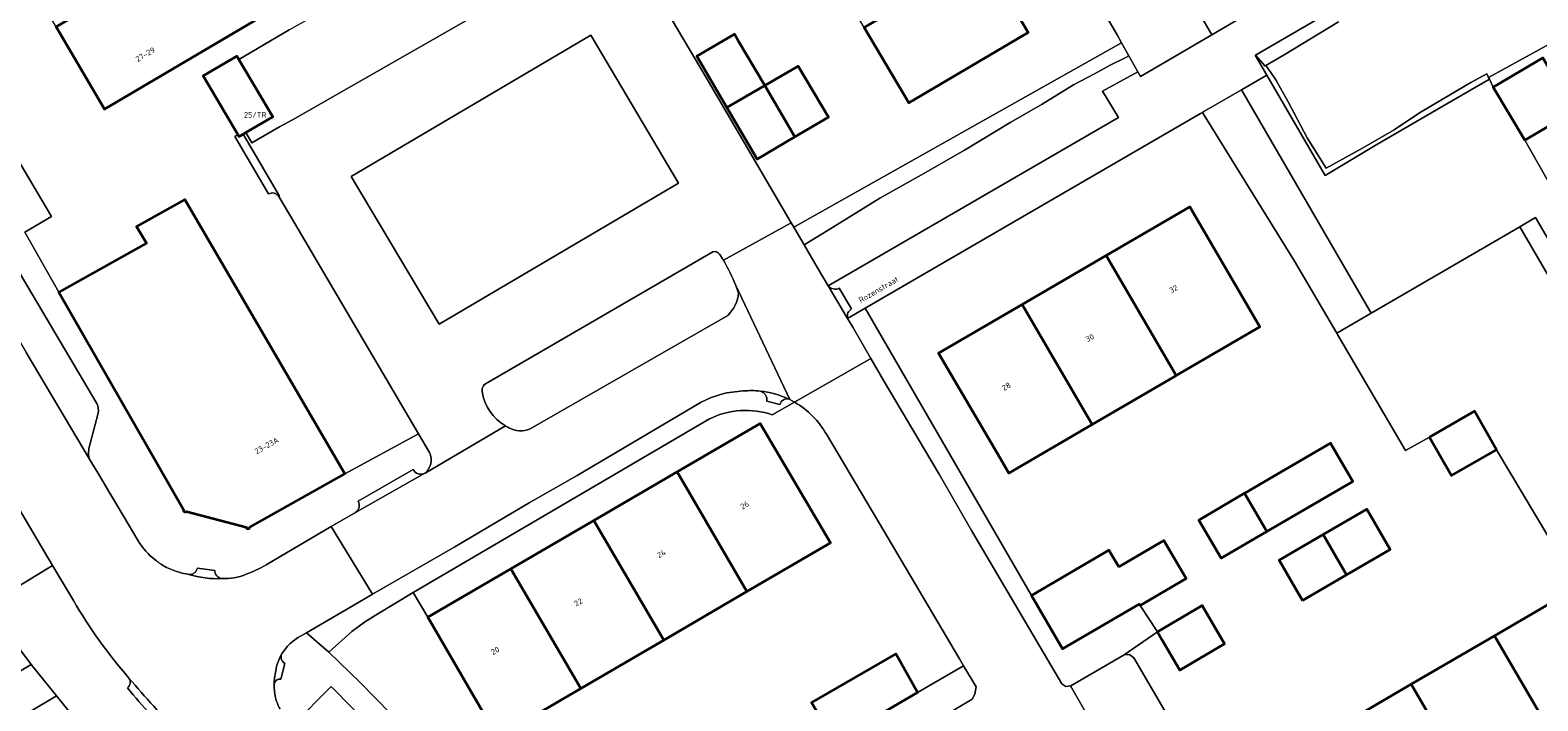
# Model space of a CAD drawing. Header units: metres. Extents: x 197700 to 204338, y 317132 to 325229.
# Tile 309 of 656: x 200586 to 200682, y 319485 to 319527. Entities that reach past the tile are written whole.
import ezdxf
from ezdxf.enums import TextEntityAlignment as Align

# ---------------------------------------------------------------- set-up
doc = ezdxf.new("R2010")
doc.units = ezdxf.units.M
for name, color, linetype, lineweight in [('B-WE-GR-BEPLANTING_CULTUUR_BODEMBEDEKKER-GV', 90, 'Continuous', 18), ('B-WE-GR-BEPLANTING_CULTUUR_HEESTERS-GV', 90, 'Continuous', 18), ('B-WE-IE-TERREINAFSCHEIDING_KUNSTMATIG_HEKWERK-G', 20, 'IE-TERREINAFSCHEIDING-KUNSTMATIG', 18), ('B-WE-OG-BEBOUWING-GV', 7, 'Continuous', 35), ('B-WE-OG-BEBOUWING-T18', 10, 'Continuous', 18), ('B-WE-OG-TERREIN_CULTUURSCHEIDING-GV', 7, 'Continuous', 18), ('B-WE-OG-TERREIN_ERF-GV', 7, 'Continuous', 18), ('B-WE-OG-TOPOGRAFIE-T18', 10, 'Continuous', 18), ('B-WE-VH-VERHARDING_BETONSTRAATSTEEN-GV', 252, 'Continuous', 18), ('B-WE-VH-VERHARDING_OPEN-GV', 252, 'Continuous', 18), ('B-WE-VH-VERHARDING_STRAATBAKSTEEN-GV', 252, 'Continuous', 18), ('B-WE-VH-VERHARDING_TEGEL-GV', 252, 'Continuous', 18)]:
    doc.layers.add(name, color=color, linetype=linetype, lineweight=lineweight)
doc.styles.add('NLCS-ISO-M200-T18', font='NLCS-ISO.ttf', dxfattribs={"height": 0.36})
doc.linetypes.add('IE-TERREINAFSCHEIDING-KUNSTMATIG', pattern='A,4,[82,NLCS.SHX,S=0.75,R=90,X=0,Y=0],4,-2', length=10)

msp = doc.modelspace()

# ---------------------------------------------------------------- linework, layer by layer
at = {"layer": 'B-WE-GR-BEPLANTING_CULTUUR_BODEMBEDEKKER-GV'}
for points in [[(200574.85, 319508.803), (200574.284, 319508.466), (200580.62, 319497.754), (200584.536, 319491.439), (200587.381, 319493.173), (200585.143, 319496.952)], [(200609.117, 319481.425), (200605.12, 319485.465), (200602.728, 319483.055), (200604.237, 319481.569), (200604.464, 319481.297), (200604.527, 319481.241)]]:
    msp.add_lwpolyline(points, dxfattribs=at)
at = {"layer": 'B-WE-GR-BEPLANTING_CULTUUR_HEESTERS-GV'}
for points in [[(200670.808, 319529.651), (200663.957, 319525.652), (200664.575, 319524.965), (200664.627, 319524.995), (200665.782, 319525.674), (200669.249, 319527.786)], [(200629.417, 319513.132), (200615.105, 319504.822)], [(200617.786, 319501.877), (200630.366, 319509.095)], [(200615.702, 319482.24), (200611.271, 319489.872), (200610.334, 319491.45), (200608.099, 319490.103), (200607.24, 319489.553), (200606.441, 319488.967), (200604.975, 319487.657), (200606.962, 319485.72), (200608.918, 319483.719), (200610.229, 319482.312)]]:
    msp.add_lwpolyline(points, dxfattribs=at)
for points in [[(200635.231, 319513.583), (200637.039, 319514.695), (200640.061, 319516.547), (200642.849, 319518.118), (200645.444, 319519.619), (200648.395, 319521.401), (200650.393, 319522.544), (200652.379, 319523.762), (200653.709, 319524.467), (200654.715, 319525.027), (200655.722, 319525.51), (200655.898, 319525.617), (200655.439, 319526.433), (200634.569, 319514.714)], [(200655.898, 319525.617), (200655.722, 319525.51), (200654.715, 319525.027), (200653.709, 319524.467), (200652.379, 319523.762), (200650.393, 319522.544), (200648.395, 319521.401), (200645.444, 319519.619), (200642.849, 319518.118), (200640.061, 319516.547), (200637.039, 319514.695), (200635.231, 319513.583), (200636.09, 319512.115), (200636.77, 319510.973), (200655.235, 319521.687), (200654.218, 319523.368), (200656.468, 319524.603)], [(200678.808, 319524.243), (200678.702, 319524.459), (200677.671, 319523.916), (200674.409, 319521.991), (200672.794, 319520.903), (200670.727, 319519.711), (200668.469, 319518.463), (200667.255, 319520.4), (200666.044, 319522.686), (200665.262, 319524.079), (200664.94, 319524.544), (200664.627, 319524.995), (200664.575, 319524.965), (200663.957, 319525.652), (200663.95, 319525.648), (200664.681, 319524.393), (200668.399, 319518.003), (200671.694, 319519.96), (200676.14, 319522.553), (200678.865, 319524.128)], [(200660.586, 319522.016), (200666.452, 319512.549), (200669.144, 319507.952), (200671.326, 319509.23), (200663.066, 319523.453), (200660.683, 319522.079)], [(200698.632, 319486.423), (200689.681, 319501.839), (200685.126, 319509.619), (200681.798, 319515.313), (200680.796, 319514.731), (200697.634, 319485.85)]]:
    msp.add_lwpolyline(points, close=True, dxfattribs=at)
for points in [[(200629.846, 319512.992, 0.351065), (200629.417, 319513.132)], [(200630.09, 319512.601, 0.010809), (200629.846, 319512.992)], [(200630.878, 319510.987, 0.040862), (200630.09, 319512.601)], [(200630.366, 319509.095, 0.19644), (200631.048, 319510.518)], [(200631.048, 319510.518, 0.010625), (200630.878, 319510.987)], [(200615.105, 319504.822, 0.362952), (200614.733, 319504.247)], [(200614.733, 319504.247, 0.225354), (200616.211, 319502.058)], [(200616.211, 319502.058, 0.018571), (200616.423, 319501.944)], [(200616.423, 319501.944, 0.248657), (200617.786, 319501.877)]]:
    msp.add_lwpolyline(points, format="xyb", dxfattribs=at)
at = {"layer": 'B-WE-IE-TERREINAFSCHEIDING_KUNSTMATIG_HEKWERK-G'}
for points in [[(200707.086, 319539.648), (200702.601, 319537.338), (200678.808, 319524.243)], [(200655.439, 319526.433), (200634.569, 319514.714)], [(200669.144, 319507.952), (200666.452, 319512.549), (200660.586, 319522.016)], [(200639.127, 319509.557), (200649.705, 319491.263)], [(200669.192, 319507.87), (200669.144, 319507.952)], [(200673.513, 319500.491), (200669.192, 319507.87)], [(200679.316, 319500.543), (200682.64, 319494.951)]]:
    msp.add_lwpolyline(points, dxfattribs=at)
at = {"layer": 'B-WE-OG-BEBOUWING-GV'}
for points in [[(200597.467, 319533.274), (200587.606, 319527.46), (200590.691, 319522.23), (200600.55, 319528.04), (200599.597, 319529.658)], [(200646.668, 319531.897), (200639.061, 319527.426), (200641.887, 319522.617), (200649.488, 319527.098)], [(200631.017, 319526.615), (200630.792, 319526.999), (200628.395, 319525.591), (200630.317, 319522.317), (200632.719, 319523.716)], [(200599.228, 319525.421), (200599.121, 319525.603), (200596.968, 319524.332), (200599.174, 319520.604), (200599.25, 319520.475), (200599.407, 319520.567), (200599.512, 319520.629), (200599.685, 319520.73), (200601.403, 319521.737), (200599.248, 319525.387)], [(200681.103, 319520.236), (200684.252, 319522.09), (200682.258, 319525.478), (200679.108, 319523.625)], [(200632.719, 319523.716), (200634.636, 319520.451), (200636.775, 319521.707), (200634.862, 319524.964)], [(200630.317, 319522.317), (200632.239, 319519.043), (200634.636, 319520.451), (200632.719, 319523.716)], [(200595.806, 319496.575), (200595.901, 319496.617), (200599.714, 319495.612), (200599.772, 319495.513), (200599.896, 319495.523), (200599.943, 319495.616), (200605.986, 319499.002), (200595.799, 319516.469), (200592.734, 319514.758), (200593.373, 319513.683), (200587.788, 319510.565), (200595.724, 319496.745), (200595.71, 319496.647)], [(200658.908, 319505.26), (200664.245, 319508.371), (200659.794, 319516.009), (200654.457, 319512.899)], [(200649.12, 319509.789), (200653.572, 319502.15), (200658.744, 319505.165), (200658.908, 319505.26), (200654.457, 319512.899)], [(200653.572, 319502.15), (200649.12, 319509.789), (200643.784, 319506.679), (200647.714, 319500), (200648.267, 319499.058)], [(200675.046, 319501.35), (200676.446, 319498.902), (200679.316, 319500.543), (200677.916, 319502.991)], [(200627.141, 319499.132), (200631.587, 319491.512), (200636.903, 319494.615), (200632.432, 319502.219)], [(200663.289, 319497.775), (200663.275, 319497.767), (200664.694, 319495.331), (200670.161, 319498.521), (200670.013, 319498.775), (200668.744, 319500.957), (200665.136, 319498.853)], [(200626.298, 319488.425), (200631.587, 319491.512), (200627.141, 319499.132), (200621.851, 319496.045)], [(200663.275, 319497.767), (200660.352, 319496.062), (200661.778, 319493.629), (200664.694, 319495.331)], [(200668.266, 319495.134), (200669.752, 319492.574), (200672.547, 319494.196), (200671.062, 319496.756)], [(200621.851, 319496.045), (200616.561, 319492.958), (200621.007, 319485.337), (200626.298, 319488.425)], [(200655.257, 319493.089), (200654.64, 319494.145), (200649.705, 319491.263), (200651.688, 319487.869), (200656.567, 319490.718), (200656.623, 319490.621), (200659.556, 319492.333), (200658.131, 319494.766)], [(200666.956, 319490.952), (200669.752, 319492.574), (200668.266, 319495.134), (200665.471, 319493.512)], [(200616.561, 319492.958), (200611.271, 319489.872), (200615.702, 319482.24), (200621.007, 319485.337)], [(200679.186, 319488.696), (200683.634, 319481.057), (200688.935, 319484.144), (200684.487, 319491.783)], [(200657.723, 319488.951), (200658.009, 319488.46), (200659.145, 319486.516), (200662.002, 319488.184), (200660.58, 319490.62)], [(200678.334, 319477.97), (200683.634, 319481.057), (200679.186, 319488.696), (200673.885, 319485.609)], [(200638.469, 319486.036), (200635.708, 319484.448), (200637.134, 319482.005), (200639.897, 319483.603), (200642.455, 319485.091), (200641.076, 319487.552)], [(200673.885, 319485.609), (200668.585, 319482.522), (200673.034, 319474.883), (200678.334, 319477.97)]]:
    msp.add_lwpolyline(points, close=True, dxfattribs=at)
at = {"layer": 'B-WE-OG-TERREIN_CULTUURSCHEIDING-GV'}
msp.add_lwpolyline([(200669.249, 319527.786), (200665.782, 319525.674), (200664.627, 319524.995), (200664.94, 319524.544), (200665.262, 319524.079), (200666.044, 319522.686), (200667.255, 319520.4), (200668.469, 319518.463), (200670.727, 319519.711), (200672.794, 319520.903), (200674.409, 319521.991), (200677.671, 319523.916), (200678.702, 319524.459), (200678.808, 319524.243), (200702.601, 319537.338)], dxfattribs=at)
msp.add_lwpolyline([(200675.046, 319501.35), (200677.916, 319502.991), (200679.316, 319500.543), (200682.64, 319494.951), (200683.84, 319492.879), (200684.395, 319493.202), (200690.929, 319481.981), (200697.634, 319485.85), (200680.796, 319514.731), (200671.326, 319509.23), (200669.144, 319507.952), (200669.192, 319507.87), (200673.513, 319500.491)], close=True, dxfattribs=at)
at = {"layer": 'B-WE-OG-TERREIN_ERF-GV'}
for points in [[(200621.231, 319537.362), (200623.519, 319533.485), (200629.004, 319524.225), (200634.407, 319514.991), (200634.569, 319514.714), (200655.439, 319526.433), (200655.15, 319526.946), (200642.357, 319548.84), (200641.4, 319550.463), (200635.704, 319547.108), (200635.111, 319546.789), (200621.329, 319570.406), (200615.181, 319566.893), (200614.157, 319568.573), (200612.115, 319567.442), (200610.667, 319570.057), (200614.004, 319571.905), (200617.342, 319573.753), (200618.681, 319571.337), (200619.973, 319572.1), (200618.566, 319574.497), (200621.861, 319576.431), (200623.268, 319574.034)], [(200648.77, 319548.45), (200661.192, 319526.955), (200681.721, 319538.998)], [(200571.924, 319541.405), (200587.313, 319515.385), (200585.628, 319514.381), (200587.788, 319510.565), (200593.373, 319513.683), (200592.734, 319514.758), (200595.799, 319516.469), (200605.986, 319499.002), (200610.681, 319501.561), (200602.813, 319514.937), (200601.781, 319516.662)], [(200702.601, 319537.338), (200678.808, 319524.243), (200678.865, 319524.128), (200679.108, 319523.625), (200682.258, 319525.478)], [(200601.121, 319516.822), (200598.981, 319520.49), (200599.174, 319520.604), (200596.968, 319524.332), (200599.121, 319525.603), (200599.228, 319525.421), (200599.248, 319525.387), (200602.449, 319527.262), (200610.257, 319531.667)], [(200666.988, 319467.84), (200667.049, 319467.708), (200672.858, 319471.133), (200672.725, 319471.376), (200690.929, 319481.981), (200684.395, 319493.202), (200683.84, 319492.879), (200682.64, 319494.951), (200679.316, 319500.543), (200676.446, 319498.902), (200675.046, 319501.35), (200673.513, 319500.491), (200669.192, 319507.87), (200669.144, 319507.952), (200666.452, 319512.549), (200660.586, 319522.016), (200660.469, 319521.94), (200639.127, 319509.557), (200649.705, 319491.263), (200654.64, 319494.145), (200655.257, 319493.089), (200658.131, 319494.766), (200659.556, 319492.333), (200656.623, 319490.621)], [(200684.252, 319522.09), (200681.103, 319520.236), (200682.535, 319517.746)], [(200574.429, 319480.02), (200581.606, 319484.227), (200586.022, 319486.858), (200586.015, 319486.866), (200583.747, 319489.872), (200578.995, 319497.517), (200572.893, 319507.824), (200571.131, 319506.833), (200569.633, 319505.99), (200571.051, 319503.599), (200567.8, 319501.67), (200564.983, 319500), (200564.549, 319499.742), (200564.395, 319500), (200563.131, 319502.133), (200560.332, 319500.498), (200561.733, 319498.098), (200558.461, 319496.186), (200555.189, 319494.274), (200553.787, 319496.674), (200548.714, 319493.628), (200548.837, 319493.367), (200523.725, 319480.476)], [(200634.627, 319503.565), (200633.202, 319502.761)], [(200629.217, 319502.511), (200610.334, 319491.45), (200611.271, 319489.872)], [(200611.271, 319489.872), (200616.561, 319492.958), (200621.851, 319496.045), (200627.141, 319499.132), (200632.432, 319502.219), (200636.903, 319494.615), (200631.587, 319491.512), (200626.298, 319488.425), (200621.007, 319485.337), (200615.702, 319482.24)], [(200635.708, 319484.448), (200638.469, 319486.036), (200641.076, 319487.552), (200642.455, 319485.091), (200645.383, 319486.794), (200645.122, 319487.234), (200639.958, 319495.958), (200636.649, 319501.522)], [(200656.623, 319490.621), (200657.723, 319488.951), (200655.603, 319487.487), (200655.95, 319487.499), (200656.231, 319487.293), (200667.183, 319468.507)], [(200600.762, 319471.595), (200593.636, 319478.676), (200591.08, 319481.137), (200590.76, 319481.456), (200589.395, 319482.694), (200587.635, 319484.866), (200582.608, 319481.884)]]:
    msp.add_lwpolyline(points, dxfattribs=at)
for points in [[(200591.301, 319543.74), (200594.384, 319538.507), (200597.467, 319533.274), (200599.597, 319529.658), (200600.55, 319528.04), (200590.691, 319522.23), (200587.606, 319527.46), (200584.52, 319532.69), (200581.434, 319537.92), (200578.348, 319543.151), (200588.218, 319548.974)], [(200641.136, 319541.311), (200643.902, 319536.604), (200646.668, 319531.897), (200649.488, 319527.098), (200641.887, 319522.617), (200639.061, 319527.426), (200636.294, 319532.134), (200633.528, 319536.841), (200630.51, 319535.068), (200628.639, 319538.247), (200627.745, 319539.766), (200630.765, 319541.543), (200638.371, 319546.018)], [(200630.317, 319522.317), (200628.395, 319525.591), (200630.792, 319526.999), (200631.017, 319526.615), (200632.719, 319523.716), (200634.862, 319524.964), (200636.775, 319521.707), (200634.636, 319520.451), (200632.239, 319519.043)], [(200654.457, 319512.899), (200659.794, 319516.009), (200664.245, 319508.371), (200658.908, 319505.26), (200658.744, 319505.165), (200653.572, 319502.15), (200648.267, 319499.058), (200647.714, 319500), (200643.784, 319506.679), (200649.12, 319509.789)], [(200663.275, 319497.767), (200663.289, 319497.775), (200665.136, 319498.853), (200668.744, 319500.957), (200670.013, 319498.775), (200670.161, 319498.521), (200664.694, 319495.331), (200661.778, 319493.629), (200660.352, 319496.062)], [(200669.752, 319492.574), (200666.956, 319490.952), (200665.471, 319493.512), (200668.266, 319495.134), (200671.062, 319496.756), (200672.547, 319494.196)], [(200683.634, 319481.057), (200678.334, 319477.97), (200673.034, 319474.883), (200667.734, 319471.797), (200663.286, 319479.436), (200668.585, 319482.522), (200673.885, 319485.609), (200679.186, 319488.696), (200684.487, 319491.783), (200688.935, 319484.144)], [(200657.723, 319488.951), (200660.58, 319490.62), (200662.002, 319488.184), (200659.145, 319486.516), (200658.009, 319488.46)]]:
    msp.add_lwpolyline(points, close=True, dxfattribs=at)
for points in [[(200601.781, 319516.662, 0.395759), (200601.121, 319516.822)], [(200636.649, 319501.522, 0.133083), (200634.627, 319503.565)], [(200633.202, 319502.761, 0.198766), (200629.217, 319502.511)]]:
    msp.add_lwpolyline(points, format="xyb", dxfattribs=at)
at = {"layer": 'B-WE-VH-VERHARDING_BETONSTRAATSTEEN-GV'}
for points in [[(200630.09, 319512.601), (200634.407, 319514.991), (200629.004, 319524.225), (200623.519, 319533.485), (200617.397, 319529.968), (200616.613, 319529.499), (200616.574, 319529.475), (200616.534, 319529.455), (200615.677, 319528.964), (200613.869, 319527.928), (200613.698, 319527.837), (200602.667, 319521.545), (200601.839, 319521.1), (200600.073, 319520.068), (200599.685, 319520.73), (200599.512, 319520.629), (200600.002, 319519.795), (200601.826, 319516.688)], [(200601.781, 319516.662), (200601.826, 319516.688), (200600.002, 319519.795), (200599.512, 319520.629), (200599.407, 319520.567), (200599.25, 319520.475), (200599.174, 319520.604), (200598.981, 319520.49), (200601.121, 319516.822)], [(200601.826, 319516.688), (200601.781, 319516.662), (200602.813, 319514.937), (200610.681, 319501.561), (200611.389, 319500.358)], [(200634.627, 319503.565), (200639.48, 319506.348), (200638.329, 319508.352), (200638.107, 319508.726), (200638.001, 319508.903), (200636.77, 319510.973), (200636.09, 319512.115), (200635.231, 319513.583), (200634.569, 319514.714), (200634.407, 319514.991), (200630.09, 319512.601)], [(200615.105, 319504.822), (200629.417, 319513.132)], [(200630.878, 319510.987), (200634.312, 319503.734), (200634.627, 319503.565)], [(200634.23, 319503.774), (200634.312, 319503.734), (200630.878, 319510.987)], [(200636.77, 319510.973), (200638.001, 319508.903)], [(200638.249, 319509.502), (200637.468, 319510.828)], [(200630.366, 319509.095), (200617.786, 319501.877)], [(200592.842, 319494.739), (200591.88, 319496.36), (200591.037, 319497.773), (200590.325, 319498.962), (200589.804, 319499.842), (200585.712, 319506.724)], [(200657.431, 319462.237), (200658.332, 319462.783), (200663.507, 319465.806), (200652.197, 319485.502), (200651.899, 319485.477), (200651.636, 319485.63), (200645.88, 319495.407), (200643.834, 319498.976), (200643.3, 319499.881), (200640.323, 319504.88), (200639.48, 319506.348), (200634.627, 319503.565)], [(200616.211, 319502.058), (200611.099, 319499.053), (200611.08, 319499.042), (200611.079, 319499.041), (200606.673, 319496.548), (200605.131, 319495.647), (200607.761, 319491.344), (200612.993, 319494.363), (200617.725, 319497.167), (200620.782, 319498.904), (200628.679, 319503.567)], [(200632.861, 319503.634), (200633.694, 319503.415)], [(200611.099, 319499.053), (200616.211, 319502.058)], [(200636.649, 319501.522), (200639.958, 319495.958), (200645.122, 319487.234), (200645.383, 319486.794), (200646.182, 319485.443), (200646.103, 319484.971), (200645.926, 319484.667), (200644.723, 319483.945), (200644.537, 319483.678), (200644.579, 319483.357), (200653.591, 319467.878), (200653.635, 319467.803), (200655.991, 319463.757), (200656.767, 319462.423), (200657.066, 319462.212), (200657.431, 319462.237)], [(200606.673, 319496.548), (200611.079, 319499.041)], [(200610.343, 319499.285), (200606.84, 319497.261)], [(200585.143, 319496.952), (200587.381, 319493.173), (200588.709, 319490.932)], [(200603.169, 319488.668), (200603.541, 319488.885), (200607.183, 319491.011), (200607.761, 319491.344), (200605.131, 319495.647), (200600.977, 319493.222)], [(200597.72, 319492.859), (200596.605, 319493)], [(200601.966, 319487.522), (200601.967, 319487.524)], [(200601.909, 319485.938), (200602.161, 319486.938)]]:
    msp.add_lwpolyline(points, dxfattribs=at)
for points in [[(200621.66, 319526.925), (200606.4, 319517.932), (200611.994, 319508.532), (200627.229, 319517.506)], [(200621.66, 319526.925), (200627.229, 319517.506), (200611.994, 319508.532), (200606.4, 319517.932)]]:
    msp.add_lwpolyline(points, close=True, dxfattribs=at)
for points in [[(200601.121, 319516.822, -0.395759), (200601.781, 319516.662)], [(200629.417, 319513.132, -0.351065), (200629.846, 319512.992)], [(200629.846, 319512.992, -0.010809), (200630.09, 319512.601)], [(200630.09, 319512.601, -0.040862), (200630.878, 319510.987)], [(200631.048, 319510.518, -0.19644), (200630.366, 319509.095)], [(200630.878, 319510.987, -0.010625), (200631.048, 319510.518)], [(200637.468, 319510.828, -0.362305), (200636.77, 319510.973)], [(200638.001, 319508.903, -0.349439), (200638.249, 319509.502)], [(200614.733, 319504.247, -0.362952), (200615.105, 319504.822)], [(200616.211, 319502.058, -0.225354), (200614.733, 319504.247)], [(200628.679, 319503.567, -0.111789), (200631.352, 319504.28)], [(200631.352, 319504.28, -0.049382), (200632.425, 319504.277)], [(200632.425, 319504.277, -0.085845), (200634.23, 319503.774)], [(200634.23, 319503.774, 0.085845), (200632.425, 319504.277)], [(200632.425, 319504.277, -0.372759), (200632.861, 319503.634)], [(200633.694, 319503.415, -0.403695), (200634.23, 319503.774)], [(200634.627, 319503.565, -0.133083), (200636.649, 319501.522)], [(200616.423, 319501.944, -0.018571), (200616.211, 319502.058)], [(200617.786, 319501.877, -0.248657), (200616.423, 319501.944)], [(200611.486, 319499.991, -0.199789), (200611.317, 319499.325)], [(200611.389, 319500.358, -0.088761), (200611.486, 319499.991)], [(200611.079, 319499.041, -0.442095), (200610.343, 319499.285)], [(200611.317, 319499.325, -0.17115), (200611.099, 319499.053)], [(200606.84, 319497.261, -0.3873), (200606.673, 319496.548)], [(200593.923, 319493.523, -0.10244), (200592.842, 319494.739)], [(200594.536, 319493.103, -0.033613), (200593.923, 319493.523)], [(200595.377, 319492.759, -0.059681), (200594.536, 319493.103)], [(200596.605, 319493, -0.388953), (200596.053, 319492.603)], [(200598.156, 319492.34, -0.396165), (200597.72, 319492.859)], [(200600.37, 319492.886, -0.025142), (200599.708, 319492.613)], [(200600.977, 319493.222, -0.028981), (200600.37, 319492.886)], [(200596.053, 319492.603, -0.035653), (200595.377, 319492.759)], [(200596.053, 319492.603, 0.088314), (200598.156, 319492.34)], [(200598.156, 319492.34, -0.088314), (200596.053, 319492.603)], [(200599.708, 319492.613, -0.120172), (200598.156, 319492.34)], [(200588.709, 319490.932, 0.046511), (200592.245, 319486.003)], [(200601.967, 319487.524, -0.141474), (200603.169, 319488.668)], [(200601.966, 319487.522, 0.094512), (200601.591, 319486.455)], [(200601.591, 319486.455, -0.094512), (200601.966, 319487.522)], [(200602.161, 319486.938, -0.370316), (200601.966, 319487.522)], [(200601.591, 319486.455, 0.055179), (200601.488, 319485.596)], [(200601.488, 319485.596, -0.055179), (200601.591, 319486.455)], [(200592.245, 319486.003, -0.415895), (200592.148, 319485.38)], [(200592.148, 319485.38, 0.021766), (200595.205, 319482.007)], [(200592.245, 319486.003, 0.018579), (200595.463, 319482.48)], [(200595.463, 319482.48, -0.018579), (200592.245, 319486.003)], [(200601.488, 319485.596, -0.419894), (200601.909, 319485.938)], [(200601.567, 319484.772, -0.052865), (200601.488, 319485.596)], [(200601.867, 319484.048, -0.063995), (200601.567, 319484.772)]]:
    msp.add_lwpolyline(points, format="xyb", dxfattribs=at)
at = {"layer": 'B-WE-VH-VERHARDING_OPEN-GV'}
for points in [[(200602.449, 319527.262), (200599.248, 319525.387), (200601.403, 319521.737), (200599.685, 319520.73), (200600.073, 319520.068), (200601.839, 319521.1), (200602.667, 319521.545), (200613.698, 319527.837)], [(200620.775, 319470.373), (200621.012, 319470.085), (200626.964, 319473.682), (200630.094, 319475.509), (200634.598, 319478.138), (200641.471, 319482.285), (200641.632, 319482.379), (200644.069, 319483.798), (200644.175, 319483.616), (200644.723, 319483.945), (200645.926, 319484.667), (200646.103, 319484.971), (200646.182, 319485.443), (200645.383, 319486.794), (200642.455, 319485.091), (200639.897, 319483.603), (200637.134, 319482.005)]]:
    msp.add_lwpolyline(points, dxfattribs=at)
msp.add_lwpolyline([(200657.723, 319488.951), (200656.623, 319490.621), (200656.567, 319490.718), (200651.688, 319487.869), (200649.705, 319491.263), (200639.127, 319509.557), (200638.001, 319508.903), (200638.107, 319508.726), (200638.329, 319508.352), (200639.48, 319506.348), (200640.323, 319504.88), (200643.3, 319499.881), (200643.834, 319498.976), (200645.88, 319495.407), (200651.636, 319485.63), (200651.899, 319485.477), (200652.197, 319485.502), (200652.202, 319485.502), (200655.603, 319487.487)], close=True, dxfattribs=at)
at = {"layer": 'B-WE-VH-VERHARDING_STRAATBAKSTEEN-GV'}
for points in [[(200642.357, 319548.84), (200655.15, 319526.946), (200655.439, 319526.433), (200655.898, 319525.617), (200656.468, 319524.603), (200656.644, 319524.29), (200661.184, 319526.95), (200661.192, 319526.955), (200648.77, 319548.45)], [(200590.195, 319503.481), (200584.091, 319513.821), (200582.169, 319512.706), (200585.712, 319506.724), (200589.804, 319499.842)], [(200589.703, 319500.608), (200590.289, 319502.859)]]:
    msp.add_lwpolyline(points, dxfattribs=at)
for points in [[(200590.289, 319502.859, 0.166796), (200590.195, 319503.481)], [(200589.804, 319499.842, -0.194577), (200589.703, 319500.608)]]:
    msp.add_lwpolyline(points, format="xyb", dxfattribs=at)
at = {"layer": 'B-WE-VH-VERHARDING_TEGEL-GV'}
for points in [[(200595.806, 319496.575), (200595.71, 319496.647), (200595.724, 319496.745), (200587.788, 319510.565), (200585.628, 319514.381), (200587.313, 319515.385), (200571.924, 319541.405), (200570.847, 319543.228), (200570.778, 319543.344), (200568.521, 319547.239), (200558.424, 319564.227), (200556.69, 319567.21), (200555.767, 319568.797), (200550.364, 319578.088), (200543.984, 319588.918), (200541.021, 319594.157), (200538.266, 319599.479), (200537.387, 319601.247), (200536.102, 319603.99), (200533.195, 319610.495), (200531.992, 319613.258), (200530.923, 319616.041), (200529.514, 319619.808), (200528.578, 319622.407)], [(200663.066, 319523.453), (200664.681, 319524.393), (200663.95, 319525.648), (200663.957, 319525.652), (200670.808, 319529.651), (200678.763, 319534.284), (200684.323, 319537.544), (200684.7, 319537.813), (200684.128, 319540.322), (200681.721, 319538.998), (200661.192, 319526.955), (200661.184, 319526.95), (200656.644, 319524.29), (200656.468, 319524.603), (200654.218, 319523.368), (200655.235, 319521.687), (200636.77, 319510.973)], [(200556.717, 319535.169), (200557.718, 319533.519), (200567.373, 319517.178), (200571.913, 319509.483), (200572.893, 319507.824), (200578.995, 319497.517), (200583.747, 319489.872), (200586.015, 319486.866), (200586.022, 319486.858), (200587.635, 319484.866), (200589.395, 319482.694), (200590.76, 319481.456), (200591.08, 319481.137), (200593.636, 319478.676), (200600.762, 319471.595)], [(200638.001, 319508.903), (200639.127, 319509.557), (200660.469, 319521.94), (200660.586, 319522.016), (200660.683, 319522.079), (200663.066, 319523.453)], [(200588.709, 319490.932), (200587.381, 319493.173), (200584.536, 319491.439), (200580.62, 319497.754), (200574.284, 319508.466), (200574.85, 319508.803), (200574.92, 319508.845), (200572.26, 319513.31)], [(200584.091, 319513.821), (200590.195, 319503.481)], [(200637.468, 319510.828), (200638.249, 319509.502)], [(200628.679, 319503.567), (200620.782, 319498.904), (200617.725, 319497.167), (200612.993, 319494.363), (200607.761, 319491.344), (200607.183, 319491.011), (200603.541, 319488.885), (200604.975, 319487.657), (200606.441, 319488.967), (200607.24, 319489.553), (200608.099, 319490.103), (200610.334, 319491.45), (200629.217, 319502.511)], [(200633.694, 319503.415), (200632.861, 319503.634)], [(200633.202, 319502.761), (200634.627, 319503.565), (200634.312, 319503.734), (200634.23, 319503.774)], [(200590.289, 319502.859), (200589.703, 319500.608)], [(200611.389, 319500.358), (200610.681, 319501.561), (200605.986, 319499.002), (200599.943, 319495.616), (200599.896, 319495.523), (200599.772, 319495.513), (200599.714, 319495.612), (200595.901, 319496.617), (200595.806, 319496.575)], [(200589.804, 319499.842), (200590.325, 319498.962), (200591.037, 319497.773), (200591.88, 319496.36), (200592.842, 319494.739)], [(200606.84, 319497.261), (200610.343, 319499.285)], [(200611.079, 319499.041), (200611.08, 319499.042), (200611.099, 319499.053)], [(200600.977, 319493.222), (200605.131, 319495.647), (200606.673, 319496.548)], [(200596.605, 319493), (200597.72, 319492.859)], [(200610.229, 319482.312), (200608.918, 319483.719), (200606.962, 319485.72), (200604.975, 319487.657), (200603.541, 319488.885), (200603.169, 319488.668)], [(200601.967, 319487.524), (200601.966, 319487.522)], [(200667.183, 319468.507), (200656.231, 319487.293), (200655.95, 319487.499), (200655.603, 319487.487), (200652.202, 319485.502), (200652.197, 319485.502)], [(200582.608, 319481.884), (200587.635, 319484.866), (200586.022, 319486.858), (200581.606, 319484.227), (200574.429, 319480.02)], [(200602.161, 319486.938), (200601.909, 319485.938)], [(200602.352, 319483.435), (200602.427, 319483.351), (200602.728, 319483.055), (200605.12, 319485.465), (200609.117, 319481.425)], [(200652.197, 319485.502), (200663.507, 319465.806), (200666.988, 319467.84)]]:
    msp.add_lwpolyline(points, dxfattribs=at)
msp.add_lwpolyline([(200700.177, 319487.364), (200697.033, 319492.79), (200695.68, 319495.125), (200694, 319497.982), (200684.326, 319514.633), (200682.535, 319517.746), (200681.103, 319520.236), (200679.108, 319523.625), (200678.865, 319524.128), (200676.14, 319522.553), (200671.694, 319519.96), (200668.399, 319518.003), (200664.681, 319524.393), (200663.066, 319523.453), (200671.326, 319509.23), (200680.796, 319514.731), (200681.798, 319515.313), (200685.126, 319509.619), (200689.681, 319501.839), (200698.632, 319486.423)], close=True, dxfattribs=at)
for points in [[(200636.77, 319510.973, 0.362305), (200637.468, 319510.828)], [(200638.249, 319509.502, 0.349439), (200638.001, 319508.903)], [(200590.195, 319503.481, -0.166796), (200590.289, 319502.859)], [(200631.352, 319504.28, 0.111789), (200628.679, 319503.567)], [(200632.425, 319504.277, 0.049382), (200631.352, 319504.28)], [(200632.861, 319503.634, 0.372759), (200632.425, 319504.277)], [(200634.23, 319503.774, 0.403695), (200633.694, 319503.415)], [(200629.217, 319502.511, -0.198766), (200633.202, 319502.761)], [(200589.703, 319500.608, 0.194577), (200589.804, 319499.842)], [(200611.317, 319499.325, 0.199789), (200611.486, 319499.991)], [(200611.486, 319499.991, 0.088761), (200611.389, 319500.358)], [(200610.343, 319499.285, 0.442095), (200611.079, 319499.041)], [(200611.099, 319499.053, 0.17115), (200611.317, 319499.325)], [(200606.673, 319496.548, 0.3873), (200606.84, 319497.261)], [(200592.842, 319494.739, 0.10244), (200593.923, 319493.523)], [(200593.923, 319493.523, 0.033613), (200594.536, 319493.103)], [(200594.536, 319493.103, 0.059681), (200595.377, 319492.759)], [(200596.053, 319492.603, 0.388953), (200596.605, 319493)], [(200597.72, 319492.859, 0.396165), (200598.156, 319492.34)], [(200599.708, 319492.613, 0.025142), (200600.37, 319492.886)], [(200600.37, 319492.886, 0.028981), (200600.977, 319493.222)], [(200595.377, 319492.759, 0.035653), (200596.053, 319492.603)], [(200598.156, 319492.34, 0.120172), (200599.708, 319492.613)], [(200592.245, 319486.003, -0.046511), (200588.709, 319490.932)], [(200603.169, 319488.668, 0.141474), (200601.967, 319487.524)], [(200601.966, 319487.522, 0.370316), (200602.161, 319486.938)], [(200592.148, 319485.38, 0.415895), (200592.245, 319486.003)], [(200595.205, 319482.007, -0.021766), (200592.148, 319485.38)], [(200601.909, 319485.938, 0.419894), (200601.488, 319485.596)], [(200601.488, 319485.596, 0.052865), (200601.567, 319484.772)], [(200601.567, 319484.772, 0.063995), (200601.867, 319484.048)]]:
    msp.add_lwpolyline(points, format="xyb", dxfattribs=at)

# ---------------------------------------------------------------- texts
at = {"layer": 'B-WE-OG-BEBOUWING-T18', "style": 'NLCS-ISO-M200-T18'}
for s, rotation, p in [('27-29', 30.5, (200593.286, 319525.704)), ('32', 30.2, (200658.753, 319510.773)), ('30', 30.2, (200653.416, 319507.663)), ('28', 30.2, (200648.102, 319504.566)), ('23-23A', 29.3, (200601.009, 319500.799)), ('26', 30.2, (200631.443, 319497.011)), ('24', 30.2, (200626.147, 319493.921)), ('22', 30.2, (200620.857, 319490.834)), ('20', 30.2, (200615.567, 319487.747))]:
    msp.add_text(s, height=0.36, rotation=rotation, dxfattribs=at).set_placement(p, align=Align.MIDDLE)
msp.add_text('25/TR', height=0.36, dxfattribs=at).set_placement((200600.284, 319521.861), align=Align.MIDDLE)
at = {"layer": 'B-WE-OG-TOPOGRAFIE-T18', "style": 'NLCS-ISO-M200-T18'}
msp.add_text('Rozenstraat', height=0.36, rotation=30.2, dxfattribs=at).set_placement((200639.972, 319510.736), align=Align.MIDDLE)

doc.saveas('drawing.dxf')
